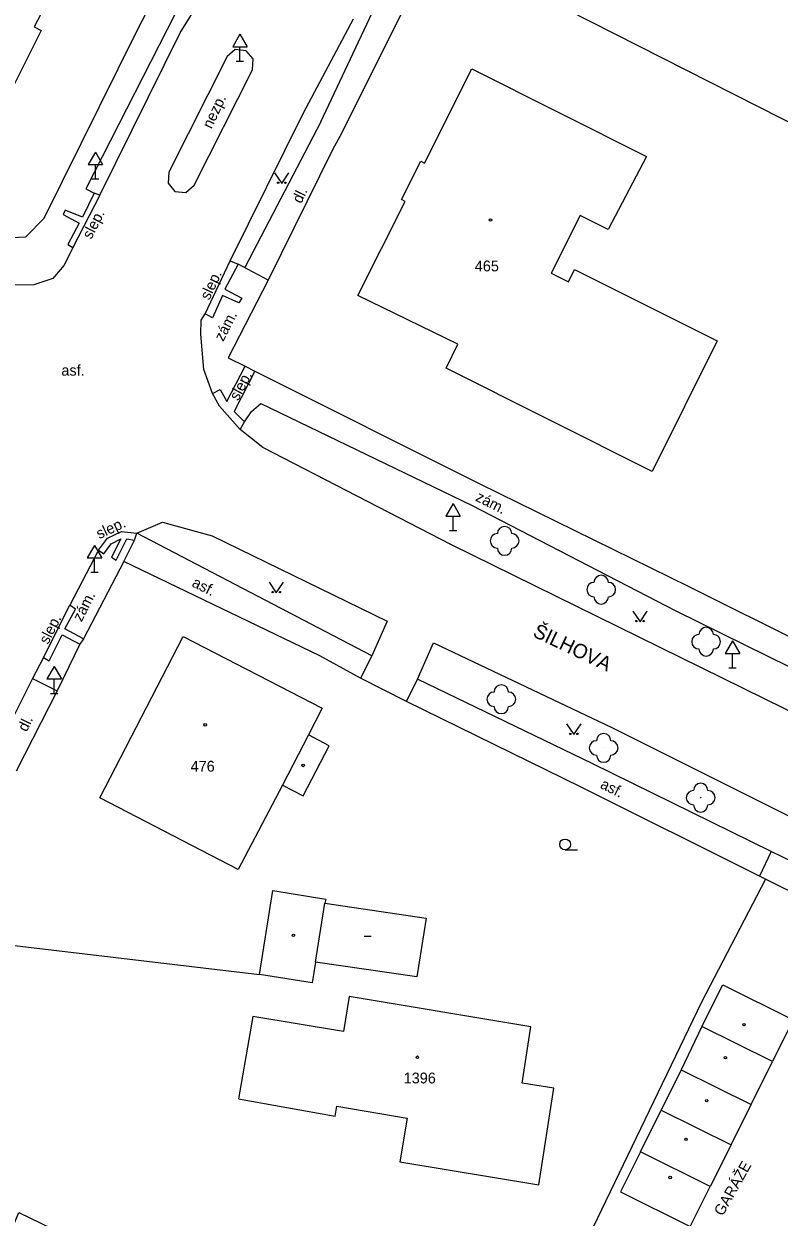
# Model space of a CAD drawing. Extents: x -794191 to -788944, y -1117087 to -1105044.
# Drawn here: x -791397.5 to -791345, y -1110006.1 to -1109923.1 of the extents above; entities that cross this region are included whole.
import ezdxf

# ---------------------------------------------------------------- set-up
doc = ezdxf.new("R2010")
doc.units = 0
for name, color, linetype in [('Doplněk polohopisu', 7, 'Continuous'), ('Doplňkové značky', 7, 'Continuous'), ('Hranice - ploty_ zdi', 7, 'Continuous'), ('Komunikace', 7, 'Continuous'), ('Názvy ulic_ silnic_ žel_', 7, 'Continuous'), ('Pomocné popisy', 7, 'Continuous'), ('Popisy budov', 7, 'Continuous'), ('Stavební objekty', 7, 'Continuous'), ('Zeleň', 7, 'Continuous'), ('Značky druhů budov', 7, 'Continuous'), ('Značky druhů pozemků', 7, 'Continuous'), ('Čísla popisná', 7, 'Continuous')]:
    doc.layers.add(name, color=color, linetype=linetype)

msp = doc.modelspace()

# ---------------------------------------------------------------- linework, layer by layer
at = {"layer": 'Doplněk polohopisu'}
for p, q in [((-791376.86, -1109929.92), (-791373.3, -1109922.34)), ((-791376.86, -1109929.92), (-791382.14, -1109940.06)), ((-791393.17, -1109934.58), (-791392.61, -1109934.88)), ((-791380.51, -1109940.94), (-791382.61, -1109939.81)), ((-791366.4, -1109956.56), (-791352.2, -1109963.92)), ((-791390.55, -1109960.49), (-791389.81, -1109959.01)), ((-791373.31, -1109967.05), (-791389.63, -1109958.52)), ((-791396.89, -1109968.61), (-791395.17, -1109969.48)), ((-791357.96, -1109974.55), (-791370.13, -1109968.67)), ((-791345.57, -1109980.64), (-791346.38, -1109982.36))]:
    msp.add_line(p, q, dxfattribs=at)
for points in [[(-791392.22, -1109935.03), (-791392.61, -1109934.88), (-791393.42, -1109936.56), (-791394.62, -1109936.07), (-791394.76, -1109936.37), (-791393.64, -1109936.96), (-791394.42, -1109938.46), (-791394.08, -1109938.65)], [(-791383.15, -1109939.58), (-791382.61, -1109939.81), (-791383.52, -1109941.55), (-791382.34, -1109942.18), (-791382.56, -1109942.5), (-791383.68, -1109942), (-791384.39, -1109943.55), (-791384.88, -1109943.27)], [(-791392.31, -1109959.69), (-791391.94, -1109959.96), (-791391.42, -1109959.26), (-791390.76, -1109958.92), (-791391.4, -1109960.18), (-791391.07, -1109960.39), (-791390.33, -1109958.91), (-791389.81, -1109959.01), (-791389.63, -1109958.52)], [(-791393.34, -1109965.86), (-791394.63, -1109965.17), (-791393.89, -1109963.8), (-791394.29, -1109963.52)], [(-791352.2, -1109963.92), (-791333.17, -1109973.3), (-791333.04, -1109973.36), (-791332.52, -1109973.6)], [(-791396.12, -1109967.15), (-791395.72, -1109967.39), (-791394.83, -1109965.59), (-791393.59, -1109966.24)], [(-791337.84, -1109984.4), (-791345.57, -1109980.64), (-791357.96, -1109974.55)]]:
    msp.add_lwpolyline(points, dxfattribs=at)
at = {"layer": 'Doplňkové značky'}
for p, q in [((-791382.48, -1109923.844), (-791382.98, -1109924.71)), ((-791382.48, -1109923.844), (-791381.98, -1109924.71)), ((-791382.98, -1109924.71), (-791381.98, -1109924.71)), ((-791382.48, -1109925.71), (-791382.48, -1109924.71)), ((-791382.73, -1109925.71), (-791382.23, -1109925.71)), ((-791392.52, -1109932.024), (-791393.02, -1109932.89)), ((-791392.52, -1109932.024), (-791392.02, -1109932.89)), ((-791393.02, -1109932.89), (-791392.02, -1109932.89)), ((-791392.52, -1109933.89), (-791392.52, -1109932.89)), ((-791392.77, -1109933.89), (-791392.27, -1109933.89)), ((-791367.67, -1109956.464), (-791368.17, -1109957.33)), ((-791367.67, -1109956.464), (-791367.17, -1109957.33)), ((-791368.17, -1109957.33), (-791367.17, -1109957.33)), ((-791367.67, -1109958.33), (-791367.67, -1109957.33)), ((-791367.92, -1109958.33), (-791367.42, -1109958.33)), ((-791392.58, -1109959.364), (-791393.08, -1109960.23)), ((-791392.58, -1109959.364), (-791392.08, -1109960.23)), ((-791393.08, -1109960.23), (-791392.08, -1109960.23)), ((-791392.58, -1109961.23), (-791392.58, -1109960.23)), ((-791392.83, -1109961.23), (-791392.33, -1109961.23)), ((-791348.26, -1109966.004), (-791348.76, -1109966.87)), ((-791348.26, -1109966.004), (-791347.76, -1109966.87)), ((-791348.76, -1109966.87), (-791347.76, -1109966.87)), ((-791348.26, -1109967.87), (-791348.26, -1109966.87)), ((-791395.38, -1109967.784), (-791395.88, -1109968.65)), ((-791395.38, -1109967.784), (-791394.88, -1109968.65)), ((-791348.51, -1109967.87), (-791348.01, -1109967.87)), ((-791395.88, -1109968.65), (-791394.88, -1109968.65)), ((-791395.38, -1109969.65), (-791395.38, -1109968.65)), ((-791395.63, -1109969.65), (-791395.13, -1109969.65))]:
    msp.add_line(p, q, dxfattribs=at)
at = {"layer": 'Hranice - ploty_ zdi'}
for p, q in [((-791389.65, -1109923.66), (-791381.94, -1109908.45)), ((-791329.77, -1109937.36), (-791368.78, -1109917.54)), ((-791371.27, -1109922.41), (-791375.39, -1109930.69)), ((-791396.08, -1109936.62), (-791389.65, -1109923.66)), ((-791375.39, -1109930.69), (-791376.05, -1109931.87)), ((-791376.05, -1109931.87), (-791380.51, -1109940.94)), ((-791397.34, -1109937.91), (-791396.08, -1109936.62)), ((-791380.51, -1109940.94), (-791383.29, -1109946.32)), ((-791365.8, -1109955.09), (-791351.29, -1109962.23)), ((-791351.29, -1109962.23), (-791338.79, -1109968.45)), ((-791374.1, -1109968.59), (-791376.93, -1109967.04)), ((-791395.17, -1109969.48), (-791398.03, -1109975.06)), ((-791358.77, -1109976.16), (-791370.9, -1109970.21)), ((-791338.59, -1109986.25), (-791345.96, -1109982.57)), ((-791403.89, -1109986.5), (-791381.12, -1109989.18))]:
    msp.add_line(p, q, dxfattribs=at)
for points in [[(-791399.98, -1109938.08), (-791398.76, -1109938), (-791397.85, -1109937.94), (-791397.34, -1109937.91)], [(-791383.29, -1109946.32), (-791382.12, -1109946.91), (-791381.43, -1109947.25), (-791365.8, -1109955.09)], [(-791390.55, -1109960.49), (-791393.34, -1109965.86), (-791393.59, -1109966.24), (-791395.17, -1109969.48)], [(-791376.93, -1109967.04), (-791390.55, -1109960.49)], [(-791370.9, -1109970.21), (-791374.1, -1109968.59)], [(-791345.96, -1109982.57), (-791346.38, -1109982.36), (-791358.77, -1109976.16)], [(-791345.96, -1109982.57), (-791350.42, -1109991.11), (-791360.39, -1110011.85)]]:
    msp.add_lwpolyline(points, dxfattribs=at)
at = {"layer": 'Komunikace'}
for p, q in [((-791379.59, -1109907.94), (-791393.17, -1109934.58)), ((-791378.09, -1109929.34), (-791374.59, -1109922.77)), ((-791392.22, -1109935.03), (-791386.63, -1109923.74)), ((-791385.65, -1109934.33), (-791381.6, -1109926.31)), ((-791383.15, -1109939.58), (-791378.09, -1109929.34)), ((-791392.22, -1109935.03), (-791394.08, -1109938.65)), ((-791384.88, -1109943.27), (-791383.15, -1109939.58)), ((-791385.18, -1109943.71), (-791384.88, -1109943.27)), ((-791383.39, -1109949.37), (-791382.12, -1109946.91)), ((-791381.43, -1109947.25), (-791382.87, -1109950.07)), ((-791382.87, -1109950.07), (-791382.15, -1109950.78)), ((-791382.15, -1109950.78), (-791381.68, -1109950.06)), ((-791381.68, -1109950.06), (-791381.03, -1109949.51)), ((-791381.03, -1109949.51), (-791366.4, -1109956.56)), ((-791382.46, -1109951.31), (-791382.15, -1109950.78)), ((-791380.88, -1109952.57), (-791382.46, -1109951.31)), ((-791367.77, -1109959.33), (-791380.88, -1109952.57)), ((-791389.63, -1109958.52), (-791387.86, -1109957.74)), ((-791387.86, -1109957.74), (-791384.4, -1109958.69)), ((-791384.4, -1109958.69), (-791372.24, -1109964.64)), ((-791392.31, -1109959.69), (-791394.29, -1109963.52)), ((-791335.4, -1109975.27), (-791367.77, -1109959.33)), ((-791396.12, -1109967.15), (-791394.29, -1109963.52)), ((-791372.24, -1109964.64), (-791373.31, -1109967.05)), ((-791370.13, -1109968.67), (-791369.03, -1109966.14)), ((-791369.03, -1109966.14), (-791356.65, -1109972.02)), ((-791396.12, -1109967.15), (-791396.89, -1109968.61)), ((-791373.31, -1109967.05), (-791374.1, -1109968.59)), ((-791396.89, -1109968.61), (-791399.94, -1109974.71)), ((-791370.9, -1109970.21), (-791370.13, -1109968.67)), ((-791356.65, -1109972.02), (-791339.18, -1109980.76))]:
    msp.add_line(p, q, dxfattribs=at)
for points in [[(-791386.63, -1109923.74), (-791385.21, -1109921.47), (-791380.64, -1109915.41), (-791378.1, -1109911.39), (-791377.25, -1109909.71), (-791378.26, -1109908.69), (-791379.24, -1109908.15)], [(-791381.6, -1109926.31), (-791381.55, -1109925.55), (-791382.04, -1109924.98), (-791382.8, -1109924.91), (-791383.36, -1109925.39), (-791387.41, -1109933.42), (-791387.47, -1109934.18), (-791386.99, -1109934.76), (-791386.23, -1109934.83), (-791385.65, -1109934.33)], [(-791394.08, -1109938.65), (-791394.68, -1109939.88), (-791395.48, -1109940.82), (-791396.79, -1109941.26), (-791398.33, -1109941.27)], [(-791384.39, -1109948.81), (-791384.98, -1109947.14), (-791385.19, -1109944.69), (-791385.18, -1109943.71)], [(-791384.39, -1109948.81), (-791383.85, -1109948.54), (-791383.39, -1109949.37)], [(-791382.46, -1109951.31), (-791383.89, -1109949.7), (-791384.39, -1109948.81)], [(-791392.31, -1109959.69), (-791391.67, -1109958.86), (-791390.7, -1109958.41), (-791389.63, -1109958.52)]]:
    msp.add_lwpolyline(points, dxfattribs=at)
at = {"layer": 'Stavební objekty'}
for p, q in [((-791396.77, -1109923.33), (-791396.28, -1109923.57)), ((-791396.28, -1109923.57), (-791399.97, -1109930.93)), ((-791369.65, -1109932.8), (-791366.36, -1109926.24)), ((-791366.36, -1109926.24), (-791354.24, -1109932.33)), ((-791371.26, -1109935.32), (-791369.92, -1109932.66)), ((-791369.92, -1109932.66), (-791369.65, -1109932.8)), ((-791354.24, -1109932.33), (-791356.89, -1109937.4)), ((-791374.28, -1109942), (-791370.99, -1109935.46)), ((-791370.99, -1109935.46), (-791371.26, -1109935.32)), ((-791358.83, -1109936.43), (-791360.85, -1109940.44)), ((-791356.89, -1109937.4), (-791358.83, -1109936.43)), ((-791360.85, -1109940.44), (-791359.66, -1109941.04)), ((-791359.66, -1109941.04), (-791359.23, -1109940.18)), ((-791359.23, -1109940.18), (-791349.32, -1109945.14)), ((-791367.35, -1109945.37), (-791374.28, -1109942)), ((-791368.16, -1109947.04), (-791367.35, -1109945.37)), ((-791349.32, -1109945.14), (-791353.84, -1109954.24)), ((-791353.84, -1109954.24), (-791368.16, -1109947.04)), ((-791392.2, -1109976.9), (-791386.42, -1109965.7)), ((-791386.42, -1109965.7), (-791376.76, -1109970.68)), ((-791378.08, -1109976.77), (-791376.27, -1109973.29)), ((-791376.27, -1109973.29), (-791377.72, -1109972.53)), ((-791379.53, -1109976.02), (-791378.08, -1109976.77)), ((-791382.6, -1109981.9), (-791392.2, -1109976.9)), ((-791380.19, -1109983.36), (-791376.52, -1109983.95)), ((-791376.52, -1109983.95), (-791376.57, -1109984.24)), ((-791377.23, -1109988.33), (-791376.57, -1109984.24)), ((-791376.57, -1109984.24), (-791369.53, -1109985.27)), ((-791369.53, -1109985.27), (-791370.19, -1109989.35)), ((-791377.23, -1109988.33), (-791377.45, -1109989.76)), ((-791370.19, -1109989.35), (-791377.23, -1109988.33)), ((-791377.45, -1109989.76), (-791381.12, -1109989.18)), ((-791348.94, -1109989.91), (-791344.05, -1109992.34)), ((-791375.28, -1109993.15), (-791381.58, -1109992.1))]:
    msp.add_line(p, q, dxfattribs=at)
for points in [[(-791385.23, -1109900.02), (-791387.45, -1109905.53), (-791396.77, -1109923.33)], [(-791376.76, -1109970.68), (-791377.72, -1109972.53), (-791379.53, -1109976.02), (-791382.6, -1109981.9)], [(-791381.12, -1109989.18), (-791380.19, -1109983.36)], [(-791344.05, -1109992.34), (-791345.49, -1109995.24), (-791350.38, -1109992.81), (-791348.94, -1109989.91)], [(-791381.58, -1109992.1), (-791382.58, -1109997.83), (-791375.86, -1109999.03), (-791375.74, -1109998.35), (-791370.85, -1109999.18), (-791371.36, -1110002.2), (-791361.71, -1110003.81), (-791360.67, -1109997.1), (-791362.88, -1109996.75), (-791362.26, -1109992.83), (-791374.88, -1109990.73), (-791375.28, -1109993.15)], [(-791350.38, -1109992.81), (-791351.83, -1109995.81), (-791346.97, -1109998.22), (-791345.49, -1109995.24)], [(-791351.83, -1109995.81), (-791353.22, -1109998.61), (-791348.36, -1110001.02), (-791346.97, -1109998.22)], [(-791348.36, -1110001.02), (-791349.81, -1110003.93), (-791354.66, -1110001.51), (-791353.22, -1109998.61)], [(-791354.66, -1110001.51), (-791356.05, -1110004.3), (-791351.19, -1110006.71), (-791349.81, -1110003.93)]]:
    msp.add_lwpolyline(points, dxfattribs=at)
msp.add_lwpolyline([(-791397.84, -1110005.73), (-791393.97, -1110007.6), (-791394.7, -1110009.11), (-791393, -1110009.93), (-791393.24, -1110010.58), (-791393.86, -1110012.18), (-791399.53, -1110009.77)], close=True, dxfattribs=at)
at = {"layer": 'Zeleň'}
for centre in [(-791364.09, -1109959.05), (-791357.38, -1109962.44), (-791350.09, -1109966.06), (-791364.32, -1109970.06), (-791357.21, -1109973.44), (-791350.47, -1109976.9)]:
    msp.add_circle(centre, 0.0005, dxfattribs=at)
for centre, start, end in [((-791364.09, -1109958.55), 0, 179.99999), ((-791364.59, -1109959.05), 89.99999, 269.99999), ((-791363.59, -1109959.05), 270, 89.99999), ((-791364.09, -1109959.55), 179.99999, 359.99999), ((-791357.38, -1109961.94), 0, 179.99999), ((-791357.88, -1109962.44), 89.99999, 269.99999), ((-791356.88, -1109962.44), 270, 89.99999), ((-791357.38, -1109962.94), 179.99999, 359.99999), ((-791350.59, -1109966.06), 89.99999, 269.99999), ((-791350.09, -1109965.56), 0, 179.99999), ((-791349.59, -1109966.06), 270, 89.99999), ((-791350.09, -1109966.56), 179.99999, 359.99999), ((-791364.32, -1109969.56), 0, 179.99999), ((-791364.82, -1109970.06), 89.99999, 269.99999), ((-791363.82, -1109970.06), 270, 89.99999), ((-791364.32, -1109970.56), 179.99999, 359.99999), ((-791357.21, -1109972.94), 0, 179.99999), ((-791357.71, -1109973.44), 89.99999, 269.99999), ((-791356.71, -1109973.44), 270, 89.99999), ((-791357.21, -1109973.94), 179.99999, 359.99999), ((-791350.97, -1109976.9), 89.99999, 269.99999), ((-791350.47, -1109976.4), 0, 179.99999), ((-791349.97, -1109976.9), 270, 89.99999), ((-791350.47, -1109977.4), 179.99999, 359.99999)]:
    msp.add_arc(centre, 0.5, start, end, dxfattribs=at)
at = {"layer": 'Značky druhů budov'}
msp.add_line((-791373.85, -1109986.53), (-791373.35, -1109986.53), dxfattribs=at)
for centre in [(-791365.07, -1109936.75), (-791384.89, -1109971.84), (-791378.08, -1109974.66), (-791378.76, -1109986.47), (-791347.46, -1109992.68), (-791370.15, -1109994.941), (-791348.75, -1109994.97), (-791350.05, -1109997.96), (-791351.49, -1110000.65), (-791352.59, -1110003.3)]:
    msp.add_circle(centre, 0.0875, dxfattribs=at)
at = {"layer": 'Značky druhů pozemků'}
msp.add_line((-791359.89, -1109980.525), (-791359.015, -1109980.525), dxfattribs=at)
for points in [[(-791380.07, -1109933.46), (-791379.57, -1109934.21), (-791379.07, -1109933.46)], [(-791380.45, -1109961.91), (-791379.95, -1109962.66), (-791379.45, -1109961.91)], [(-791355.18, -1109963.93), (-791354.68, -1109964.68), (-791354.18, -1109963.93)], [(-791359.78, -1109971.77), (-791359.28, -1109972.52), (-791358.78, -1109971.77)]]:
    msp.add_lwpolyline(points, dxfattribs=at)
for centre, radius in [((-791379.82, -1109934.16), 0.05), ((-791379.32, -1109934.16), 0.05), ((-791380.2, -1109962.61), 0.05), ((-791379.7, -1109962.61), 0.05), ((-791354.93, -1109964.63), 0.05), ((-791354.43, -1109964.63), 0.05), ((-791359.53, -1109972.47), 0.05), ((-791359.03, -1109972.47), 0.05), ((-791359.89, -1109980.15), 0.375)]:
    msp.add_circle(centre, radius, dxfattribs=at)

# ---------------------------------------------------------------- texts
at = {"layer": 'Názvy ulic_ silnic_ žel_'}
msp.add_text('ŠILHOVA', height=1, rotation=334.5367, dxfattribs=at).set_placement((-791362.2, -1109965.66))
at = {"layer": 'Pomocné popisy'}
for s, rotation, p in [('nezp.', 64.88035, (-791384.45, -1109930.46)), ('dl.', 64.0577, (-791378.22, -1109935.65)), ('slep.', 62.80535, (-791392.81, -1109938.14)), ('slep.', 64.88119, (-791384.61, -1109942.37)), ('zám.', 62.67331, (-791383.64, -1109945.24)), ('slep.', 61.64917, (-791382.603, -1109949.359)), ('zám.', 333.2107, (-791366.171, -1109956.231)), ('slep.', 24.88741, (-791392.25, -1109958.94)), ('asf.', 333.4349, (-791385.87, -1109962.19)), ('zám.', 62.80117, (-791393.48, -1109964.72)), ('slep.', 63.24586, (-791395.81, -1109966.29)), ('dl.', 64.0577, (-791397.29, -1109972.37)), ('asf.', 333.4349, (-791357.507, -1109976.201))]:
    msp.add_text(s, height=0.75, rotation=rotation, dxfattribs=at).set_placement(p)
msp.add_text('asf.', height=0.75, dxfattribs=at).set_placement((-791394.88, -1109947.57))
at = {"layer": 'Popisy budov'}
msp.add_text('GARÁŽE', height=0.75, rotation=60.6422, dxfattribs=at).set_placement((-791348.94, -1110006.03))
at = {"layer": 'Čísla popisná'}
for s, p in [('465', (-791366.16, -1109940.32)), ('476', (-791385.9, -1109975.09)), ('1396', (-791371.1, -1109996.76))]:
    msp.add_text(s, height=0.75, dxfattribs=at).set_placement(p)

doc.saveas('drawing.dxf')
